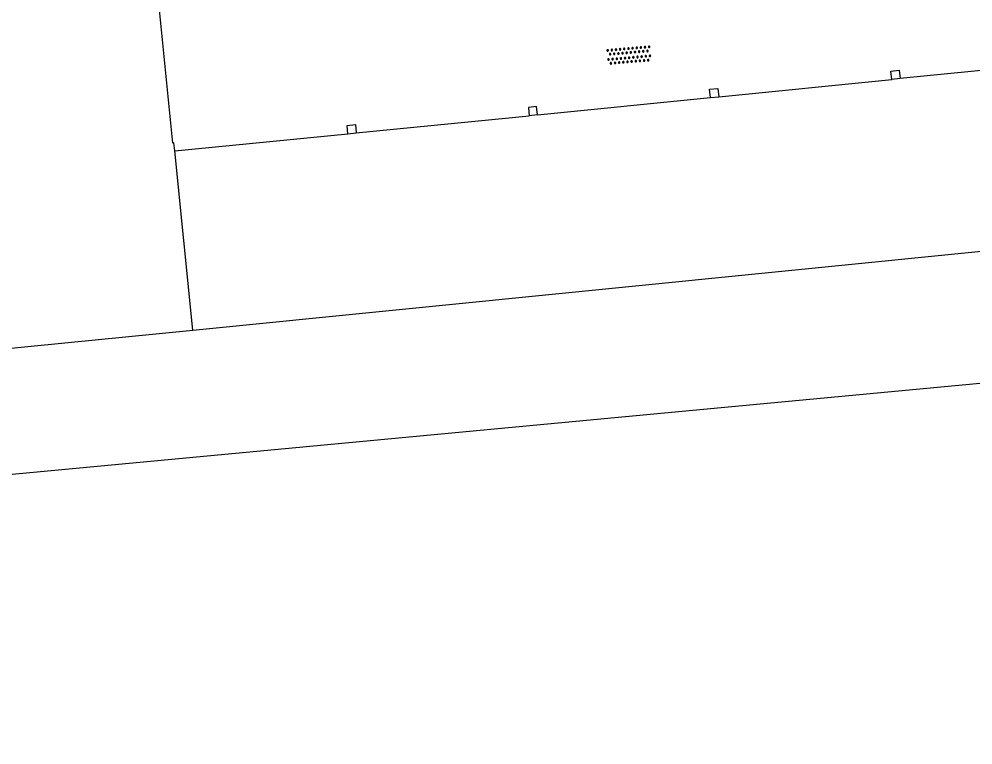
# Model space of a CAD drawing. Extents: x 131000 to 133013, y 393000 to 396501.
# Drawn here: x 132755.37 to 132801.18, y 394949.04 to 394983.92 of the extents above; entities that cross this region are included whole.
import ezdxf

# ---------------------------------------------------------------- set-up
doc = ezdxf.new("R2010")
doc.units = 0
for name, color, linetype in [('gg-afsc-erfafscheiding', 7, 'Continuous'), ('gg-bbg-gedigitaliseerde bebouwing', 7, 'Continuous'), ('gg-bbg-hoofdgebouw', 7, 'Continuous'), ('gg-bbg-luifel en loopbrug', 7, 'Continuous'), ('gg-bbg-pilaar overkapping', 7, 'Continuous'), ('gt-symb-overige verharding', 7, 'Continuous')]:
    doc.layers.add(name, color=color, linetype=linetype)

# ---------------------------------------------------------------- blocks, each defined once
blk = doc.blocks.new('gt0-OVH')
at = {"layer": 'gt-symb-overige verharding'}
for points in [[(-0.972, 0.298), (-0.967, 0.308), (-0.965, 0.319), (-0.966, 0.33), (-0.971, 0.34), (-0.978, 0.348), (-0.988, 0.353), (-0.999, 0.355), (-1.01, 0.354), (-1.02, 0.349), (-1.028, 0.342), (-1.033, 0.332), (-1.035, 0.321), (-1.034, 0.31), (-1.029, 0.3), (-1.022, 0.292), (-1.012, 0.287), (-1.001, 0.285), (-0.99, 0.286), (-0.98, 0.291)], [(-0.872, 0.106), (-0.867, 0.116), (-0.865, 0.126), (-0.866, 0.137), (-0.871, 0.147), (-0.878, 0.156), (-0.888, 0.161), (-0.899, 0.163), (-0.91, 0.162), (-0.92, 0.157), (-0.928, 0.15), (-0.933, 0.14), (-0.935, 0.129), (-0.934, 0.118), (-0.929, 0.108), (-0.922, 0.1), (-0.912, 0.095), (-0.901, 0.092), (-0.89, 0.094), (-0.88, 0.098)], [(-0.772, 0.298), (-0.767, 0.308), (-0.765, 0.319), (-0.766, 0.33), (-0.771, 0.34), (-0.778, 0.348), (-0.788, 0.353), (-0.799, 0.355), (-0.81, 0.354), (-0.82, 0.349), (-0.828, 0.342), (-0.833, 0.332), (-0.835, 0.321), (-0.834, 0.31), (-0.829, 0.3), (-0.822, 0.292), (-0.812, 0.287), (-0.801, 0.285), (-0.79, 0.286), (-0.78, 0.291)], [(-0.672, 0.106), (-0.667, 0.116), (-0.665, 0.126), (-0.666, 0.137), (-0.671, 0.147), (-0.678, 0.156), (-0.688, 0.161), (-0.699, 0.163), (-0.71, 0.162), (-0.72, 0.157), (-0.728, 0.15), (-0.733, 0.14), (-0.735, 0.129), (-0.734, 0.118), (-0.729, 0.108), (-0.722, 0.1), (-0.712, 0.095), (-0.701, 0.092), (-0.69, 0.094), (-0.68, 0.098)], [(-0.572, 0.298), (-0.567, 0.308), (-0.565, 0.319), (-0.566, 0.33), (-0.571, 0.34), (-0.578, 0.348), (-0.588, 0.353), (-0.599, 0.355), (-0.61, 0.354), (-0.62, 0.349), (-0.628, 0.342), (-0.633, 0.332), (-0.635, 0.321), (-0.634, 0.31), (-0.629, 0.3), (-0.622, 0.292), (-0.612, 0.287), (-0.601, 0.285), (-0.59, 0.286), (-0.58, 0.291)], [(-0.472, 0.106), (-0.467, 0.116), (-0.465, 0.126), (-0.466, 0.137), (-0.471, 0.147), (-0.478, 0.156), (-0.488, 0.161), (-0.499, 0.163), (-0.51, 0.162), (-0.52, 0.157), (-0.528, 0.15), (-0.533, 0.14), (-0.535, 0.129), (-0.534, 0.118), (-0.529, 0.108), (-0.522, 0.1), (-0.512, 0.095), (-0.501, 0.092), (-0.49, 0.094), (-0.48, 0.098)], [(-0.372, 0.298), (-0.367, 0.308), (-0.365, 0.319), (-0.366, 0.33), (-0.371, 0.34), (-0.378, 0.348), (-0.388, 0.353), (-0.399, 0.355), (-0.41, 0.354), (-0.42, 0.349), (-0.428, 0.342), (-0.433, 0.332), (-0.435, 0.321), (-0.434, 0.31), (-0.429, 0.3), (-0.422, 0.292), (-0.412, 0.287), (-0.401, 0.285), (-0.39, 0.286), (-0.38, 0.291)], [(-0.272, 0.106), (-0.267, 0.116), (-0.265, 0.126), (-0.266, 0.137), (-0.271, 0.147), (-0.278, 0.156), (-0.288, 0.161), (-0.299, 0.163), (-0.31, 0.162), (-0.32, 0.157), (-0.328, 0.15), (-0.333, 0.14), (-0.335, 0.129), (-0.334, 0.118), (-0.329, 0.108), (-0.322, 0.1), (-0.312, 0.095), (-0.301, 0.092), (-0.29, 0.094), (-0.28, 0.098)], [(-0.172, 0.298), (-0.167, 0.308), (-0.165, 0.319), (-0.166, 0.33), (-0.171, 0.34), (-0.178, 0.348), (-0.188, 0.353), (-0.199, 0.355), (-0.21, 0.354), (-0.22, 0.349), (-0.228, 0.342), (-0.233, 0.332), (-0.235, 0.321), (-0.234, 0.31), (-0.229, 0.3), (-0.222, 0.292), (-0.212, 0.287), (-0.201, 0.285), (-0.19, 0.286), (-0.18, 0.291)], [(-0.072, 0.106), (-0.067, 0.116), (-0.065, 0.126), (-0.066, 0.137), (-0.071, 0.147), (-0.078, 0.156), (-0.088, 0.161), (-0.099, 0.163), (-0.11, 0.162), (-0.12, 0.157), (-0.128, 0.15), (-0.133, 0.14), (-0.135, 0.129), (-0.134, 0.118), (-0.129, 0.108), (-0.122, 0.1), (-0.112, 0.095), (-0.101, 0.092), (-0.09, 0.094), (-0.08, 0.098)], [(0.028, 0.298), (0.033, 0.308), (0.035, 0.319), (0.034, 0.33), (0.029, 0.34), (0.022, 0.348), (0.012, 0.353), (0.001, 0.355), (-0.01, 0.354), (-0.02, 0.349), (-0.028, 0.342), (-0.033, 0.332), (-0.035, 0.321), (-0.034, 0.31), (-0.029, 0.3), (-0.022, 0.292), (-0.012, 0.287), (-0.001, 0.285), (0.01, 0.286), (0.02, 0.291)], [(0.128, 0.106), (0.133, 0.116), (0.135, 0.126), (0.134, 0.137), (0.129, 0.147), (0.122, 0.156), (0.112, 0.161), (0.101, 0.163), (0.09, 0.162), (0.08, 0.157), (0.072, 0.15), (0.067, 0.14), (0.065, 0.129), (0.066, 0.118), (0.071, 0.108), (0.078, 0.1), (0.088, 0.095), (0.099, 0.092), (0.11, 0.094), (0.12, 0.098)], [(0.228, 0.298), (0.233, 0.308), (0.235, 0.319), (0.234, 0.33), (0.229, 0.34), (0.222, 0.348), (0.212, 0.353), (0.201, 0.355), (0.19, 0.354), (0.18, 0.349), (0.172, 0.342), (0.167, 0.332), (0.165, 0.321), (0.166, 0.31), (0.171, 0.3), (0.178, 0.292), (0.188, 0.287), (0.199, 0.285), (0.21, 0.286), (0.22, 0.291)], [(0.328, 0.106), (0.333, 0.116), (0.335, 0.126), (0.334, 0.137), (0.329, 0.147), (0.322, 0.156), (0.312, 0.161), (0.301, 0.163), (0.29, 0.162), (0.28, 0.157), (0.272, 0.15), (0.267, 0.14), (0.265, 0.129), (0.266, 0.118), (0.271, 0.108), (0.278, 0.1), (0.288, 0.095), (0.299, 0.092), (0.31, 0.094), (0.32, 0.098)], [(0.428, 0.298), (0.433, 0.308), (0.435, 0.319), (0.434, 0.33), (0.429, 0.34), (0.422, 0.348), (0.412, 0.353), (0.401, 0.355), (0.39, 0.354), (0.38, 0.349), (0.372, 0.342), (0.367, 0.332), (0.365, 0.321), (0.366, 0.31), (0.371, 0.3), (0.378, 0.292), (0.388, 0.287), (0.399, 0.285), (0.41, 0.286), (0.42, 0.291)], [(0.528, 0.106), (0.533, 0.116), (0.535, 0.126), (0.534, 0.137), (0.529, 0.147), (0.522, 0.156), (0.512, 0.161), (0.501, 0.163), (0.49, 0.162), (0.48, 0.157), (0.472, 0.15), (0.467, 0.14), (0.465, 0.129), (0.466, 0.118), (0.471, 0.108), (0.478, 0.1), (0.488, 0.095), (0.499, 0.092), (0.51, 0.094), (0.52, 0.098)], [(0.628, 0.298), (0.633, 0.308), (0.635, 0.319), (0.634, 0.33), (0.629, 0.34), (0.622, 0.348), (0.612, 0.353), (0.601, 0.355), (0.59, 0.354), (0.58, 0.349), (0.572, 0.342), (0.567, 0.332), (0.565, 0.321), (0.566, 0.31), (0.571, 0.3), (0.578, 0.292), (0.588, 0.287), (0.599, 0.285), (0.61, 0.286), (0.62, 0.291)], [(0.728, 0.106), (0.733, 0.116), (0.735, 0.126), (0.734, 0.137), (0.729, 0.147), (0.722, 0.156), (0.712, 0.161), (0.701, 0.163), (0.69, 0.162), (0.68, 0.157), (0.672, 0.15), (0.667, 0.14), (0.665, 0.129), (0.666, 0.118), (0.671, 0.108), (0.678, 0.1), (0.688, 0.095), (0.699, 0.092), (0.71, 0.094), (0.72, 0.098)], [(0.828, 0.298), (0.833, 0.308), (0.835, 0.319), (0.834, 0.33), (0.829, 0.34), (0.822, 0.348), (0.812, 0.353), (0.801, 0.355), (0.79, 0.354), (0.78, 0.349), (0.772, 0.342), (0.767, 0.332), (0.765, 0.321), (0.766, 0.31), (0.771, 0.3), (0.778, 0.292), (0.788, 0.287), (0.799, 0.285), (0.81, 0.286), (0.82, 0.291)], [(0.928, 0.106), (0.933, 0.116), (0.935, 0.126), (0.934, 0.137), (0.929, 0.147), (0.922, 0.156), (0.912, 0.161), (0.901, 0.163), (0.89, 0.162), (0.88, 0.157), (0.872, 0.15), (0.867, 0.14), (0.865, 0.129), (0.866, 0.118), (0.871, 0.108), (0.878, 0.1), (0.888, 0.095), (0.899, 0.092), (0.91, 0.094), (0.92, 0.098)], [(1.028, 0.298), (1.033, 0.308), (1.035, 0.319), (1.034, 0.33), (1.029, 0.34), (1.022, 0.348), (1.012, 0.353), (1.001, 0.355), (0.99, 0.354), (0.98, 0.349), (0.972, 0.342), (0.967, 0.332), (0.965, 0.321), (0.966, 0.31), (0.971, 0.3), (0.978, 0.292), (0.988, 0.287), (0.999, 0.285), (1.01, 0.286), (1.02, 0.291)], [(-0.972, -0.142), (-0.967, -0.132), (-0.965, -0.121), (-0.966, -0.11), (-0.971, -0.1), (-0.978, -0.092), (-0.988, -0.087), (-0.999, -0.085), (-1.01, -0.086), (-1.02, -0.091), (-1.028, -0.098), (-1.033, -0.108), (-1.035, -0.119), (-1.034, -0.13), (-1.029, -0.14), (-1.022, -0.148), (-1.012, -0.153), (-1.001, -0.155), (-0.99, -0.154), (-0.98, -0.149)], [(-0.872, -0.334), (-0.867, -0.324), (-0.865, -0.314), (-0.866, -0.303), (-0.871, -0.293), (-0.878, -0.284), (-0.888, -0.279), (-0.899, -0.277), (-0.91, -0.278), (-0.92, -0.283), (-0.928, -0.29), (-0.933, -0.3), (-0.935, -0.311), (-0.934, -0.322), (-0.929, -0.332), (-0.922, -0.34), (-0.912, -0.345), (-0.901, -0.348), (-0.89, -0.346), (-0.88, -0.342)], [(-0.772, -0.142), (-0.767, -0.132), (-0.765, -0.121), (-0.766, -0.11), (-0.771, -0.1), (-0.778, -0.092), (-0.788, -0.087), (-0.799, -0.085), (-0.81, -0.086), (-0.82, -0.091), (-0.828, -0.098), (-0.833, -0.108), (-0.835, -0.119), (-0.834, -0.13), (-0.829, -0.14), (-0.822, -0.148), (-0.812, -0.153), (-0.801, -0.155), (-0.79, -0.154), (-0.78, -0.149)], [(-0.672, -0.334), (-0.667, -0.324), (-0.665, -0.314), (-0.666, -0.303), (-0.671, -0.293), (-0.678, -0.284), (-0.688, -0.279), (-0.699, -0.277), (-0.71, -0.278), (-0.72, -0.283), (-0.728, -0.29), (-0.733, -0.3), (-0.735, -0.311), (-0.734, -0.322), (-0.729, -0.332), (-0.722, -0.34), (-0.712, -0.345), (-0.701, -0.348), (-0.69, -0.346), (-0.68, -0.342)], [(-0.572, -0.142), (-0.567, -0.132), (-0.565, -0.121), (-0.566, -0.11), (-0.571, -0.1), (-0.578, -0.092), (-0.588, -0.087), (-0.599, -0.085), (-0.61, -0.086), (-0.62, -0.091), (-0.628, -0.098), (-0.633, -0.108), (-0.635, -0.119), (-0.634, -0.13), (-0.629, -0.14), (-0.622, -0.148), (-0.612, -0.153), (-0.601, -0.155), (-0.59, -0.154), (-0.58, -0.149)], [(-0.472, -0.334), (-0.467, -0.324), (-0.465, -0.314), (-0.466, -0.303), (-0.471, -0.293), (-0.478, -0.284), (-0.488, -0.279), (-0.499, -0.277), (-0.51, -0.278), (-0.52, -0.283), (-0.528, -0.29), (-0.533, -0.3), (-0.535, -0.311), (-0.534, -0.322), (-0.529, -0.332), (-0.522, -0.34), (-0.512, -0.345), (-0.501, -0.348), (-0.49, -0.346), (-0.48, -0.342)], [(-0.372, -0.142), (-0.367, -0.132), (-0.365, -0.121), (-0.366, -0.11), (-0.371, -0.1), (-0.378, -0.092), (-0.388, -0.087), (-0.399, -0.085), (-0.41, -0.086), (-0.42, -0.091), (-0.428, -0.098), (-0.433, -0.108), (-0.435, -0.119), (-0.434, -0.13), (-0.429, -0.14), (-0.422, -0.148), (-0.412, -0.153), (-0.401, -0.155), (-0.39, -0.154), (-0.38, -0.149)], [(-0.272, -0.334), (-0.267, -0.324), (-0.265, -0.314), (-0.266, -0.303), (-0.271, -0.293), (-0.278, -0.284), (-0.288, -0.279), (-0.299, -0.277), (-0.31, -0.278), (-0.32, -0.283), (-0.328, -0.29), (-0.333, -0.3), (-0.335, -0.311), (-0.334, -0.322), (-0.329, -0.332), (-0.322, -0.34), (-0.312, -0.345), (-0.301, -0.348), (-0.29, -0.346), (-0.28, -0.342)], [(-0.172, -0.142), (-0.167, -0.132), (-0.165, -0.121), (-0.166, -0.11), (-0.171, -0.1), (-0.178, -0.092), (-0.188, -0.087), (-0.199, -0.085), (-0.21, -0.086), (-0.22, -0.091), (-0.228, -0.098), (-0.233, -0.108), (-0.235, -0.119), (-0.234, -0.13), (-0.229, -0.14), (-0.222, -0.148), (-0.212, -0.153), (-0.201, -0.155), (-0.19, -0.154), (-0.18, -0.149)], [(-0.072, -0.334), (-0.067, -0.324), (-0.065, -0.314), (-0.066, -0.303), (-0.071, -0.293), (-0.078, -0.284), (-0.088, -0.279), (-0.099, -0.277), (-0.11, -0.278), (-0.12, -0.283), (-0.128, -0.29), (-0.133, -0.3), (-0.135, -0.311), (-0.134, -0.322), (-0.129, -0.332), (-0.122, -0.34), (-0.112, -0.345), (-0.101, -0.348), (-0.09, -0.346), (-0.08, -0.342)], [(0.028, -0.142), (0.033, -0.132), (0.035, -0.121), (0.034, -0.11), (0.029, -0.1), (0.022, -0.092), (0.012, -0.087), (0.001, -0.085), (-0.01, -0.086), (-0.02, -0.091), (-0.028, -0.098), (-0.033, -0.108), (-0.035, -0.119), (-0.034, -0.13), (-0.029, -0.14), (-0.022, -0.148), (-0.012, -0.153), (-0.001, -0.155), (0.01, -0.154), (0.02, -0.149)], [(0.128, -0.334), (0.133, -0.324), (0.135, -0.314), (0.134, -0.303), (0.129, -0.293), (0.122, -0.284), (0.112, -0.279), (0.101, -0.277), (0.09, -0.278), (0.08, -0.283), (0.072, -0.29), (0.067, -0.3), (0.065, -0.311), (0.066, -0.322), (0.071, -0.332), (0.078, -0.34), (0.088, -0.345), (0.099, -0.348), (0.11, -0.346), (0.12, -0.342)], [(0.228, -0.142), (0.233, -0.132), (0.235, -0.121), (0.234, -0.11), (0.229, -0.1), (0.222, -0.092), (0.212, -0.087), (0.201, -0.085), (0.19, -0.086), (0.18, -0.091), (0.172, -0.098), (0.167, -0.108), (0.165, -0.119), (0.166, -0.13), (0.171, -0.14), (0.178, -0.148), (0.188, -0.153), (0.199, -0.155), (0.21, -0.154), (0.22, -0.149)], [(0.328, -0.334), (0.333, -0.324), (0.335, -0.314), (0.334, -0.303), (0.329, -0.293), (0.322, -0.284), (0.312, -0.279), (0.301, -0.277), (0.29, -0.278), (0.28, -0.283), (0.272, -0.29), (0.267, -0.3), (0.265, -0.311), (0.266, -0.322), (0.271, -0.332), (0.278, -0.34), (0.288, -0.345), (0.299, -0.348), (0.31, -0.346), (0.32, -0.342)], [(0.428, -0.142), (0.433, -0.132), (0.435, -0.121), (0.434, -0.11), (0.429, -0.1), (0.422, -0.092), (0.412, -0.087), (0.401, -0.085), (0.39, -0.086), (0.38, -0.091), (0.372, -0.098), (0.367, -0.108), (0.365, -0.119), (0.366, -0.13), (0.371, -0.14), (0.378, -0.148), (0.388, -0.153), (0.399, -0.155), (0.41, -0.154), (0.42, -0.149)], [(0.528, -0.334), (0.533, -0.324), (0.535, -0.314), (0.534, -0.303), (0.529, -0.293), (0.522, -0.284), (0.512, -0.279), (0.501, -0.277), (0.49, -0.278), (0.48, -0.283), (0.472, -0.29), (0.467, -0.3), (0.465, -0.311), (0.466, -0.322), (0.471, -0.332), (0.478, -0.34), (0.488, -0.345), (0.499, -0.348), (0.51, -0.346), (0.52, -0.342)], [(0.628, -0.142), (0.633, -0.132), (0.635, -0.121), (0.634, -0.11), (0.629, -0.1), (0.622, -0.092), (0.612, -0.087), (0.601, -0.085), (0.59, -0.086), (0.58, -0.091), (0.572, -0.098), (0.567, -0.108), (0.565, -0.119), (0.566, -0.13), (0.571, -0.14), (0.578, -0.148), (0.588, -0.153), (0.599, -0.155), (0.61, -0.154), (0.62, -0.149)], [(0.728, -0.334), (0.733, -0.324), (0.735, -0.314), (0.734, -0.303), (0.729, -0.293), (0.722, -0.284), (0.712, -0.279), (0.701, -0.277), (0.69, -0.278), (0.68, -0.283), (0.672, -0.29), (0.667, -0.3), (0.665, -0.311), (0.666, -0.322), (0.671, -0.332), (0.678, -0.34), (0.688, -0.345), (0.699, -0.348), (0.71, -0.346), (0.72, -0.342)], [(0.828, -0.142), (0.833, -0.132), (0.835, -0.121), (0.834, -0.11), (0.829, -0.1), (0.822, -0.092), (0.812, -0.087), (0.801, -0.085), (0.79, -0.086), (0.78, -0.091), (0.772, -0.098), (0.767, -0.108), (0.765, -0.119), (0.766, -0.13), (0.771, -0.14), (0.778, -0.148), (0.788, -0.153), (0.799, -0.155), (0.81, -0.154), (0.82, -0.149)], [(0.928, -0.334), (0.933, -0.324), (0.935, -0.314), (0.934, -0.303), (0.929, -0.293), (0.922, -0.284), (0.912, -0.279), (0.901, -0.277), (0.89, -0.278), (0.88, -0.283), (0.872, -0.29), (0.867, -0.3), (0.865, -0.311), (0.866, -0.322), (0.871, -0.332), (0.878, -0.34), (0.888, -0.345), (0.899, -0.348), (0.91, -0.346), (0.92, -0.342)], [(1.028, -0.142), (1.033, -0.132), (1.035, -0.121), (1.034, -0.11), (1.029, -0.1), (1.022, -0.092), (1.012, -0.087), (1.001, -0.085), (0.99, -0.086), (0.98, -0.091), (0.972, -0.098), (0.967, -0.108), (0.965, -0.119), (0.966, -0.13), (0.971, -0.14), (0.978, -0.148), (0.988, -0.153), (0.999, -0.155), (1.01, -0.154), (1.02, -0.149)]]:
    blk.add_lwpolyline(points, close=True, dxfattribs=at)

msp = doc.modelspace()

# ---------------------------------------------------------------- linework, layer by layer
at = {"layer": 'gg-afsc-erfafscheiding'}
msp.add_lwpolyline([(132729.021, 394953.834), (132734.069, 394960.078), (132804.071, 394966.658), (132809.333, 394962.281), (132819.521, 394856.848), (132814.749, 394850.696), (132745.695, 394843.994), (132739.393, 394849.38), (132729.021, 394953.834)], dxfattribs=at)
at = {"layer": 'gg-bbg-gedigitaliseerde bebouwing'}
msp.add_line((132728.633, 394965.468), (132763.713, 394968.977), dxfattribs=at)
at = {"layer": 'gg-bbg-hoofdgebouw'}
msp.add_line((132763.713, 394968.977), (132762.845, 394977.59), dxfattribs=at)
msp.add_lwpolyline([(132762.845, 394977.59), (132762.807, 394977.967), (132762.756, 394977.962), (132762.061, 394984.861), (132762.111, 394984.866), (132762.058, 394985.402)], dxfattribs=at)
at = {"layer": 'gg-bbg-luifel en loopbrug'}
for p, q in [((132805.988, 394981.892), (132797.682, 394981.061)), ((132788.977, 394980.186), (132797.284, 394981.021)), ((132797.682, 394981.061), (132797.284, 394981.021)), ((132780.267, 394979.314), (132788.579, 394980.146)), ((132788.579, 394980.146), (132788.977, 394980.186)), ((132771.562, 394978.448), (132779.869, 394979.273)), ((132780.267, 394979.314), (132779.869, 394979.273)), ((132762.845, 394977.59), (132771.164, 394978.408)), ((132771.164, 394978.408), (132771.562, 394978.448)), ((132763.713, 394968.977), (132807.067, 394973.314))]:
    msp.add_line(p, q, dxfattribs=at)
at = {"layer": 'gg-bbg-pilaar overkapping'}
for points in [[(132797.284, 394981.021), (132797.244, 394981.419), (132797.642, 394981.459), (132797.682, 394981.061)], [(132788.579, 394980.146), (132788.538, 394980.544), (132788.936, 394980.584), (132788.977, 394980.186)], [(132780.267, 394979.314), (132780.227, 394979.712), (132779.829, 394979.671), (132779.869, 394979.273)], [(132771.164, 394978.408), (132771.123, 394978.806), (132771.521, 394978.846), (132771.562, 394978.448)]]:
    msp.add_lwpolyline(points, dxfattribs=at)

# ---------------------------------------------------------------- block references
at = {"layer": 'gt-symb-overige verharding', "rotation": 4.93498592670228}
msp.add_blockref('gt0-OVH', (132784.663, 394982.181), dxfattribs=at)

doc.saveas('drawing.dxf')
